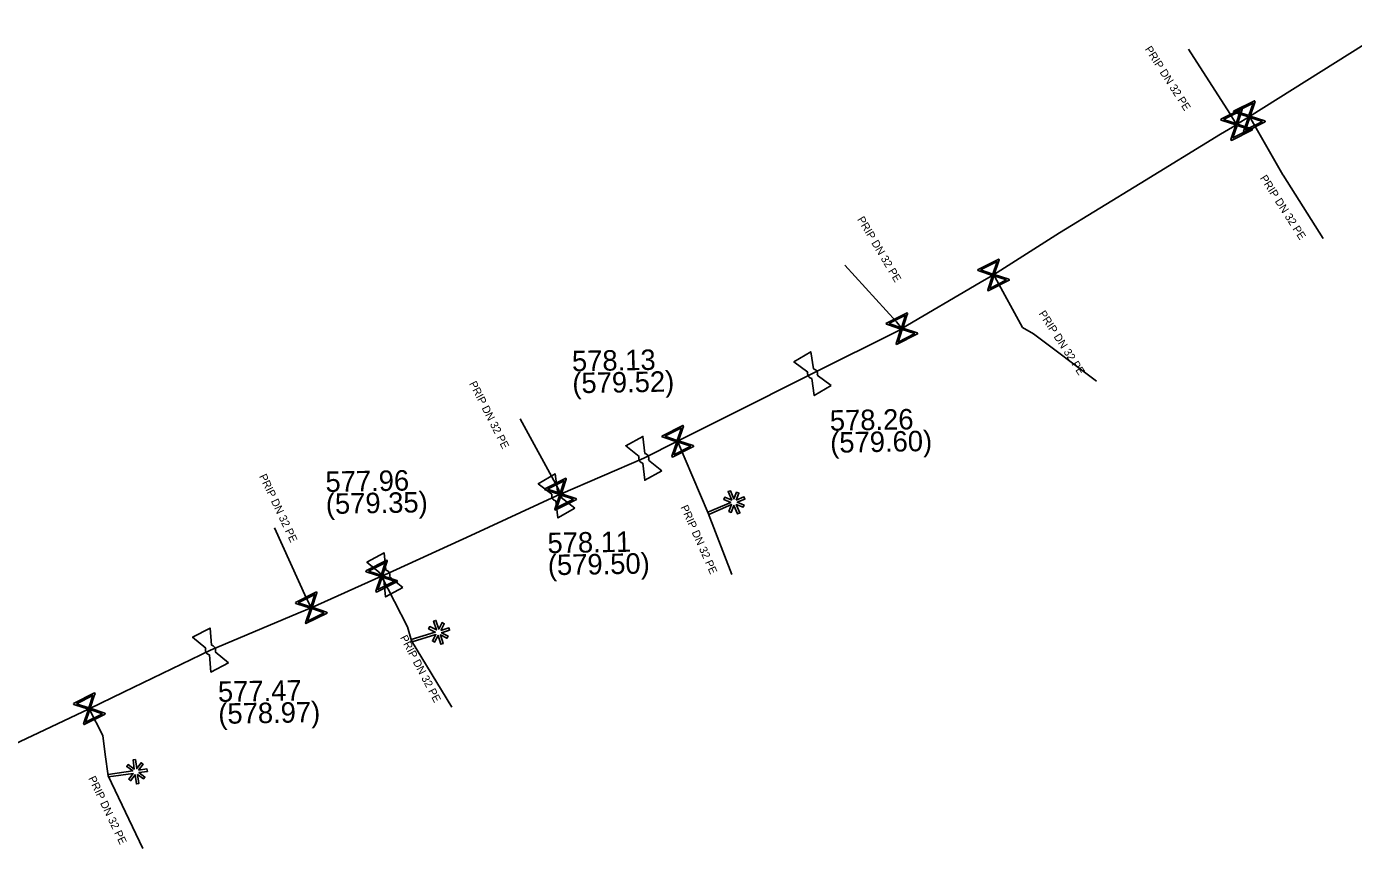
# Model space of a CAD drawing. Extents: x -643544 to -637295, y -1119190 to -1111715.
# Drawn here: x -641148.6 to -641064.3, y -1114173.5 to -1114121.3 of the extents above; entities that cross this region are included whole.
import ezdxf

# ---------------------------------------------------------------- set-up
doc = ezdxf.new("R2010")
doc.units = 0
for name, color, linetype in [('Default', 7, 'Continuous'), ('VP Lomový bod', 7, 'Continuous'), ('VP Lomový bod - popis', 7, 'Continuous'), ('VP Popis přípojky', 7, 'Continuous'), ('VP Přípojka', 7, 'Continuous'), ('VP Změna materiálu', 7, 'Continuous'), ('VP Řad', 7, 'Continuous'), ('VP Šoupě', 7, 'Continuous')]:
    doc.layers.add(name, color=color, linetype=linetype)

msp = doc.modelspace()

# ---------------------------------------------------------------- linework, layer by layer
at = {"layer": 'Default'}
for points in [[(-641098.733, -1114143.68), (-641098.784, -1114143.671), (-641098.831, -1114143.645), (-641098.905, -1114143.601), (-641098.948, -1114143.531), (-641098.99, -1114143.461), (-641098.992, -1114143.377), (-641098.994, -1114143.323), (-641098.977, -1114143.272)], [(-641098.628, -1114143.062), (-641098.576, -1114143.07), (-641098.528, -1114143.097), (-641098.455, -1114143.139), (-641098.412, -1114143.209), (-641098.37, -1114143.279), (-641098.368, -1114143.366), (-641098.366, -1114143.418), (-641098.383, -1114143.469)], [(-641109.465, -1114149.057), (-641109.516, -1114149.046), (-641109.561, -1114149.019), (-641109.634, -1114148.972), (-641109.674, -1114148.901), (-641109.713, -1114148.829), (-641109.712, -1114148.745), (-641109.712, -1114148.69), (-641109.693, -1114148.641)], [(-641109.336, -1114148.444), (-641109.284, -1114148.455), (-641109.237, -1114148.484), (-641109.166, -1114148.528), (-641109.126, -1114148.599), (-641109.087, -1114148.671), (-641109.088, -1114148.758), (-641109.088, -1114148.811), (-641109.107, -1114148.86)], [(-641114.882, -1114150.833), (-641114.83, -1114150.842), (-641114.783, -1114150.87), (-641114.71, -1114150.913), (-641114.669, -1114150.984), (-641114.628, -1114151.055), (-641114.628, -1114151.141), (-641114.627, -1114151.194), (-641114.644, -1114151.244)], [(-641114.999, -1114151.449), (-641115.05, -1114151.439), (-641115.096, -1114151.412), (-641115.17, -1114151.367), (-641115.211, -1114151.296), (-641115.252, -1114151.225), (-641115.252, -1114151.141), (-641115.253, -1114151.087), (-641115.235, -1114151.037)], [(-641125.782, -1114155.855), (-641125.731, -1114155.866), (-641125.685, -1114155.895), (-641125.613, -1114155.94), (-641125.575, -1114156.012), (-641125.536, -1114156.084), (-641125.538, -1114156.171), (-641125.538, -1114156.224), (-641125.558, -1114156.273)], [(-641125.918, -1114156.467), (-641125.969, -1114156.455), (-641126.014, -1114156.427), (-641126.087, -1114156.38), (-641126.125, -1114156.308), (-641126.164, -1114156.236), (-641126.162, -1114156.152), (-641126.161, -1114156.097), (-641126.142, -1114156.048)], [(-641137.001, -1114161.246), (-641137.052, -1114161.234), (-641137.097, -1114161.205), (-641137.169, -1114161.157), (-641137.207, -1114161.085), (-641137.245, -1114161.013), (-641137.242, -1114160.928), (-641137.24, -1114160.874), (-641137.22, -1114160.825)], [(-641136.859, -1114160.636), (-641136.808, -1114160.647), (-641136.762, -1114160.677), (-641136.691, -1114160.723), (-641136.653, -1114160.795), (-641136.615, -1114160.867), (-641136.618, -1114160.954), (-641136.619, -1114161.007), (-641136.639, -1114161.056)]]:
    msp.add_open_spline(points, degree=3, dxfattribs=at)
at = {"layer": 'VP Lomový bod'}
for points in [[(-641098.977, -1114143.272), (-641099.861, -1114142.622), (-641098.79, -1114141.977), (-641098.628, -1114143.062)], [(-641097.499, -1114144.118), (-641098.57, -1114144.763), (-641098.733, -1114143.68)], [(-641098.383, -1114143.469), (-641097.499, -1114144.118)], [(-641109.693, -1114148.641), (-641110.55, -1114147.956), (-641109.455, -1114147.354), (-641109.336, -1114148.444)], [(-641108.25, -1114149.544), (-641109.345, -1114150.146), (-641109.465, -1114149.057)], [(-641109.107, -1114148.86), (-641108.25, -1114149.544)], [(-641115.235, -1114151.037), (-641116.106, -1114150.37), (-641115.024, -1114149.745), (-641114.882, -1114150.833)], [(-641113.774, -1114151.91), (-641114.856, -1114152.535), (-641114.999, -1114151.449)], [(-641114.644, -1114151.244), (-641113.774, -1114151.91)], [(-641126.142, -1114156.048), (-641126.992, -1114155.354), (-641125.891, -1114154.763), (-641125.782, -1114155.855)], [(-641124.708, -1114156.966), (-641125.809, -1114157.557), (-641125.918, -1114156.467)], [(-641125.558, -1114156.273), (-641124.708, -1114156.966)], [(-641137.22, -1114160.825), (-641138.064, -1114160.123), (-641136.956, -1114159.543), (-641136.859, -1114160.636)], [(-641136.639, -1114161.056), (-641135.796, -1114161.757)], [(-641135.796, -1114161.757), (-641136.904, -1114162.337), (-641137.001, -1114161.246)]]:
    msp.add_lwpolyline(points, dxfattribs=at)
at = {"layer": 'VP Přípojka'}
for points in [[(-641072.17, -1114126.84), (-641074.805, -1114122.744)], [(-641071.74, -1114127.54), (-641072.17, -1114126.84)], [(-641070.93, -1114127.03), (-641068.8, -1114130.732)], [(-641068.8, -1114130.732), (-641068.79, -1114130.75), (-641066.238, -1114134.787)], [(-641093.34, -1114140.08), (-641096.634, -1114136.467)], [(-641087.19, -1114137.1), (-641087.1, -1114137.21), (-641085.35, -1114140.43), (-641084.64, -1114140.83)], [(-641093.01, -1114140.51), (-641093.34, -1114140.08)], [(-641084.64, -1114140.83), (-641080.645, -1114143.854)], [(-641114.87, -1114150.63), (-641117.249, -1114146.234)], [(-641107.25, -1114147.67), (-641105.31, -1114152.24)], [(-641114.69, -1114151.03), (-641114.87, -1114150.63)], [(-641105.31, -1114152.24), (-641103.808, -1114156.127)], [(-641130.819, -1114157.682), (-641130.83, -1114157.66), (-641132.867, -1114153.161)], [(-641126.06, -1114156.24), (-641124.42, -1114159.47), (-641124.15, -1114160.34)], [(-641130.53, -1114158.25), (-641130.819, -1114157.682)], [(-641124.15, -1114160.34), (-641121.588, -1114164.562)], [(-641144.63, -1114164.67), (-641143.78, -1114166.37), (-641143.62, -1114167.58), (-641143.43, -1114168.92)], [(-641143.43, -1114168.92), (-641141.221, -1114173.546)]]:
    msp.add_lwpolyline(points, dxfattribs=at)
at = {"layer": 'VP Změna materiálu'}
for points in [[(-641103.535, -1114151.404), (-641103.038, -1114151.193), (-641102.977, -1114151.337), (-641103.469, -1114151.546), (-641103.035, -1114151.721), (-641103.094, -1114151.865), (-641103.526, -1114151.692), (-641103.3, -1114152.222), (-641103.444, -1114152.283), (-641103.673, -1114151.744), (-641103.85, -1114152.184), (-641103.994, -1114152.126), (-641103.821, -1114151.695), (-641105.279, -1114152.314), (-641105.34, -1114152.17), (-641103.878, -1114151.55), (-641104.316, -1114151.374), (-641104.256, -1114151.229), (-641103.817, -1114151.406), (-641104.045, -1114150.868), (-641103.901, -1114150.807), (-641103.677, -1114151.336), (-641103.502, -1114150.906), (-641103.358, -1114150.965), (-641103.535, -1114151.404)], [(-641122.3, -1114159.687), (-641121.785, -1114159.527), (-641121.738, -1114159.676), (-641122.249, -1114159.834), (-641121.834, -1114160.052), (-641121.907, -1114160.19), (-641122.32, -1114159.974), (-641122.149, -1114160.524), (-641122.298, -1114160.57), (-641122.472, -1114160.011), (-641122.692, -1114160.431), (-641122.829, -1114160.358), (-641122.614, -1114159.948), (-641124.126, -1114160.417), (-641124.172, -1114160.268), (-641122.656, -1114159.797), (-641123.074, -1114159.578), (-641123, -1114159.44), (-641122.581, -1114159.66), (-641122.754, -1114159.102), (-641122.605, -1114159.055), (-641122.434, -1114159.604), (-641122.218, -1114159.195), (-641122.08, -1114159.267), (-641122.3, -1114159.687)], [(-641141.5, -1114168.57), (-641140.965, -1114168.494), (-641140.943, -1114168.649), (-641141.473, -1114168.724), (-641141.098, -1114169.005), (-641141.192, -1114169.129), (-641141.565, -1114168.85), (-641141.484, -1114169.421), (-641141.638, -1114169.443), (-641141.721, -1114168.863), (-641142.005, -1114169.242), (-641142.129, -1114169.149), (-641141.851, -1114168.778), (-641143.419, -1114169), (-641143.441, -1114168.845), (-641141.868, -1114168.622), (-641142.246, -1114168.339), (-641142.152, -1114168.215), (-641141.772, -1114168.499), (-641141.854, -1114167.92), (-641141.7, -1114167.898), (-641141.619, -1114168.467), (-641141.34, -1114168.097), (-641141.216, -1114168.191), (-641141.5, -1114168.57)]]:
    msp.add_lwpolyline(points, dxfattribs=at)
at = {"layer": 'VP Řad'}
msp.add_lwpolyline([(-641061.82, -1114121.31), (-641068.186, -1114125.306), (-641070.93, -1114127.03), (-641071.74, -1114127.54), (-641072, -1114127.7), (-641072.752, -1114128.16), (-641077.871, -1114131.29), (-641082.99, -1114134.42), (-641087.19, -1114137.1), (-641088.028, -1114137.578), (-641093.01, -1114140.51), (-641093.2, -1114140.62), (-641098.675, -1114143.367), (-641104.037, -1114146.059), (-641107.25, -1114147.67), (-641109.4, -1114148.75), (-641114.69, -1114151.03), (-641114.94, -1114151.14), (-641120.399, -1114153.652), (-641125.85, -1114156.16), (-641126.06, -1114156.24), (-641130.53, -1114158.25), (-641131.36, -1114158.6), (-641136.93, -1114160.94), (-641142.452, -1114163.615), (-641144.63, -1114164.67), (-641147.85, -1114166.19), (-641152.05, -1114168.17)], dxfattribs=at)
at = {"layer": 'VP Šoupě'}
for points in [[(-641071.937, -1114126.696), (-641070.596, -1114126.023), (-641070.567, -1114126.082), (-641070.611, -1114126.203), (-641070.874, -1114127), (-641069.953, -1114127.305), (-641069.923, -1114127.364), (-641071.264, -1114128.037), (-641071.293, -1114127.978), (-641070.986, -1114127.056), (-641071.783, -1114126.793), (-641071.907, -1114126.755), (-641071.937, -1114126.696)], [(-641071.754, -1114126.71), (-641070.958, -1114126.973), (-641070.696, -1114126.178), (-641071.754, -1114126.71)], [(-641072.747, -1114127.206), (-641071.406, -1114126.533), (-641071.377, -1114126.592), (-641071.421, -1114126.713), (-641071.684, -1114127.51), (-641070.763, -1114127.815), (-641070.733, -1114127.874), (-641072.074, -1114128.547), (-641072.103, -1114128.488), (-641071.796, -1114127.566), (-641072.593, -1114127.303), (-641072.717, -1114127.265), (-641072.747, -1114127.206)], [(-641072.564, -1114127.22), (-641071.768, -1114127.483), (-641071.506, -1114126.688), (-641072.564, -1114127.22)], [(-641070.101, -1114127.348), (-641070.902, -1114127.084), (-641071.166, -1114127.883), (-641070.101, -1114127.348)], [(-641070.911, -1114127.858), (-641071.712, -1114127.594), (-641071.976, -1114128.393), (-641070.911, -1114127.858)], [(-641088.197, -1114136.766), (-641086.856, -1114136.093), (-641086.827, -1114136.152), (-641086.871, -1114136.273), (-641087.134, -1114137.07), (-641086.213, -1114137.375), (-641086.183, -1114137.434), (-641087.524, -1114138.107), (-641087.553, -1114138.048), (-641087.246, -1114137.126), (-641088.043, -1114136.863), (-641088.167, -1114136.825), (-641088.197, -1114136.766)], [(-641088.014, -1114136.78), (-641087.218, -1114137.043), (-641086.956, -1114136.248), (-641088.014, -1114136.78)], [(-641086.361, -1114137.418), (-641087.162, -1114137.154), (-641087.426, -1114137.953), (-641086.361, -1114137.418)], [(-641094.017, -1114140.176), (-641092.676, -1114139.503), (-641092.647, -1114139.562), (-641092.691, -1114139.683), (-641092.954, -1114140.48), (-641092.033, -1114140.785), (-641092.003, -1114140.844), (-641093.344, -1114141.517), (-641093.373, -1114141.458), (-641093.066, -1114140.536), (-641093.863, -1114140.273), (-641093.987, -1114140.235), (-641094.017, -1114140.176)], [(-641093.834, -1114140.19), (-641093.038, -1114140.453), (-641092.776, -1114139.658), (-641093.834, -1114140.19)], [(-641092.181, -1114140.828), (-641092.982, -1114140.564), (-641093.246, -1114141.363), (-641092.181, -1114140.828)], [(-641108.257, -1114147.336), (-641106.916, -1114146.663), (-641106.887, -1114146.722), (-641106.931, -1114146.843), (-641107.194, -1114147.64), (-641106.273, -1114147.945), (-641106.243, -1114148.004), (-641107.584, -1114148.677), (-641107.613, -1114148.618), (-641107.306, -1114147.696), (-641108.103, -1114147.433), (-641108.227, -1114147.395), (-641108.257, -1114147.336)], [(-641108.074, -1114147.35), (-641107.278, -1114147.613), (-641107.016, -1114146.818), (-641108.074, -1114147.35)], [(-641106.421, -1114147.988), (-641107.222, -1114147.724), (-641107.486, -1114148.523), (-641106.421, -1114147.988)], [(-641115.697, -1114150.696), (-641114.356, -1114150.023), (-641114.327, -1114150.082), (-641114.371, -1114150.203), (-641114.634, -1114151), (-641113.713, -1114151.305), (-641113.683, -1114151.364), (-641115.024, -1114152.037), (-641115.053, -1114151.978), (-641114.746, -1114151.056), (-641115.543, -1114150.793), (-641115.667, -1114150.755), (-641115.697, -1114150.696)], [(-641115.514, -1114150.71), (-641114.718, -1114150.973), (-641114.456, -1114150.178), (-641115.514, -1114150.71)], [(-641113.861, -1114151.348), (-641114.662, -1114151.084), (-641114.926, -1114151.883), (-641113.861, -1114151.348)], [(-641127.067, -1114155.906), (-641125.726, -1114155.233), (-641125.697, -1114155.292), (-641125.741, -1114155.413), (-641126.004, -1114156.21), (-641125.083, -1114156.515), (-641125.053, -1114156.574), (-641126.394, -1114157.247), (-641126.423, -1114157.188), (-641126.116, -1114156.266), (-641126.913, -1114156.003), (-641127.037, -1114155.965), (-641127.067, -1114155.906)], [(-641126.884, -1114155.92), (-641126.088, -1114156.183), (-641125.826, -1114155.388), (-641126.884, -1114155.92)], [(-641125.231, -1114156.558), (-641126.032, -1114156.294), (-641126.296, -1114157.093), (-641125.231, -1114156.558)], [(-641131.537, -1114157.916), (-641130.196, -1114157.243), (-641130.167, -1114157.302), (-641130.211, -1114157.423), (-641130.474, -1114158.22), (-641129.553, -1114158.525), (-641129.523, -1114158.584), (-641130.864, -1114159.257), (-641130.893, -1114159.198), (-641130.586, -1114158.276), (-641131.383, -1114158.013), (-641131.507, -1114157.975), (-641131.537, -1114157.916)], [(-641131.354, -1114157.93), (-641130.558, -1114158.193), (-641130.296, -1114157.398), (-641131.354, -1114157.93)], [(-641129.701, -1114158.568), (-641130.502, -1114158.304), (-641130.766, -1114159.103), (-641129.701, -1114158.568)], [(-641145.637, -1114164.336), (-641144.296, -1114163.663), (-641144.267, -1114163.722), (-641144.311, -1114163.843), (-641144.574, -1114164.64), (-641143.653, -1114164.945), (-641143.623, -1114165.004), (-641144.964, -1114165.677), (-641144.993, -1114165.618), (-641144.686, -1114164.696), (-641145.483, -1114164.433), (-641145.607, -1114164.395), (-641145.637, -1114164.336)], [(-641145.454, -1114164.35), (-641144.658, -1114164.613), (-641144.396, -1114163.818), (-641145.454, -1114164.35)], [(-641143.801, -1114164.988), (-641144.602, -1114164.724), (-641144.866, -1114165.523), (-641143.801, -1114164.988)]]:
    msp.add_lwpolyline(points, dxfattribs=at)

# ---------------------------------------------------------------- texts
at = {"layer": 'VP Lomový bod - popis'}
for s, p in [('578.13', (-641113.955, -1114143.219)), ('(579.52)', (-641113.931, -1114144.619)), ('578.26', (-641097.572, -1114146.999)), ('(579.60)', (-641097.548, -1114148.399)), ('577.96', (-641129.617, -1114150.89)), ('(579.35)', (-641129.592, -1114152.29)), ('578.11', (-641115.51, -1114154.781)), ('(579.50)', (-641115.486, -1114156.181)), ('577.47', (-641136.448, -1114164.231)), ('(578.97)', (-641136.423, -1114165.63))]:
    msp.add_text(s, height=1.3, rotation=1, dxfattribs=at).set_placement(p)
at = {"layer": 'VP Popis přípojky'}
for rotation, p in [(302.69774, (-641077.591, -1114122.746)), (302.7568, (-641070.275, -1114130.945)), (300.88579, (-641095.859, -1114133.562)), (303.08584, (-641084.336, -1114139.559)), (296.93649, (-641120.508, -1114143.998)), (295.30977, (-641133.851, -1114149.888)), (293.92223, (-641107.08, -1114151.853)), (297.75237, (-641124.903, -1114160.144)), (295.49104, (-641144.707, -1114169.086))]:
    msp.add_text('PRIP DN 32 PE', height=0.5, rotation=rotation, dxfattribs=at).set_placement(p)

doc.saveas('drawing.dxf')
